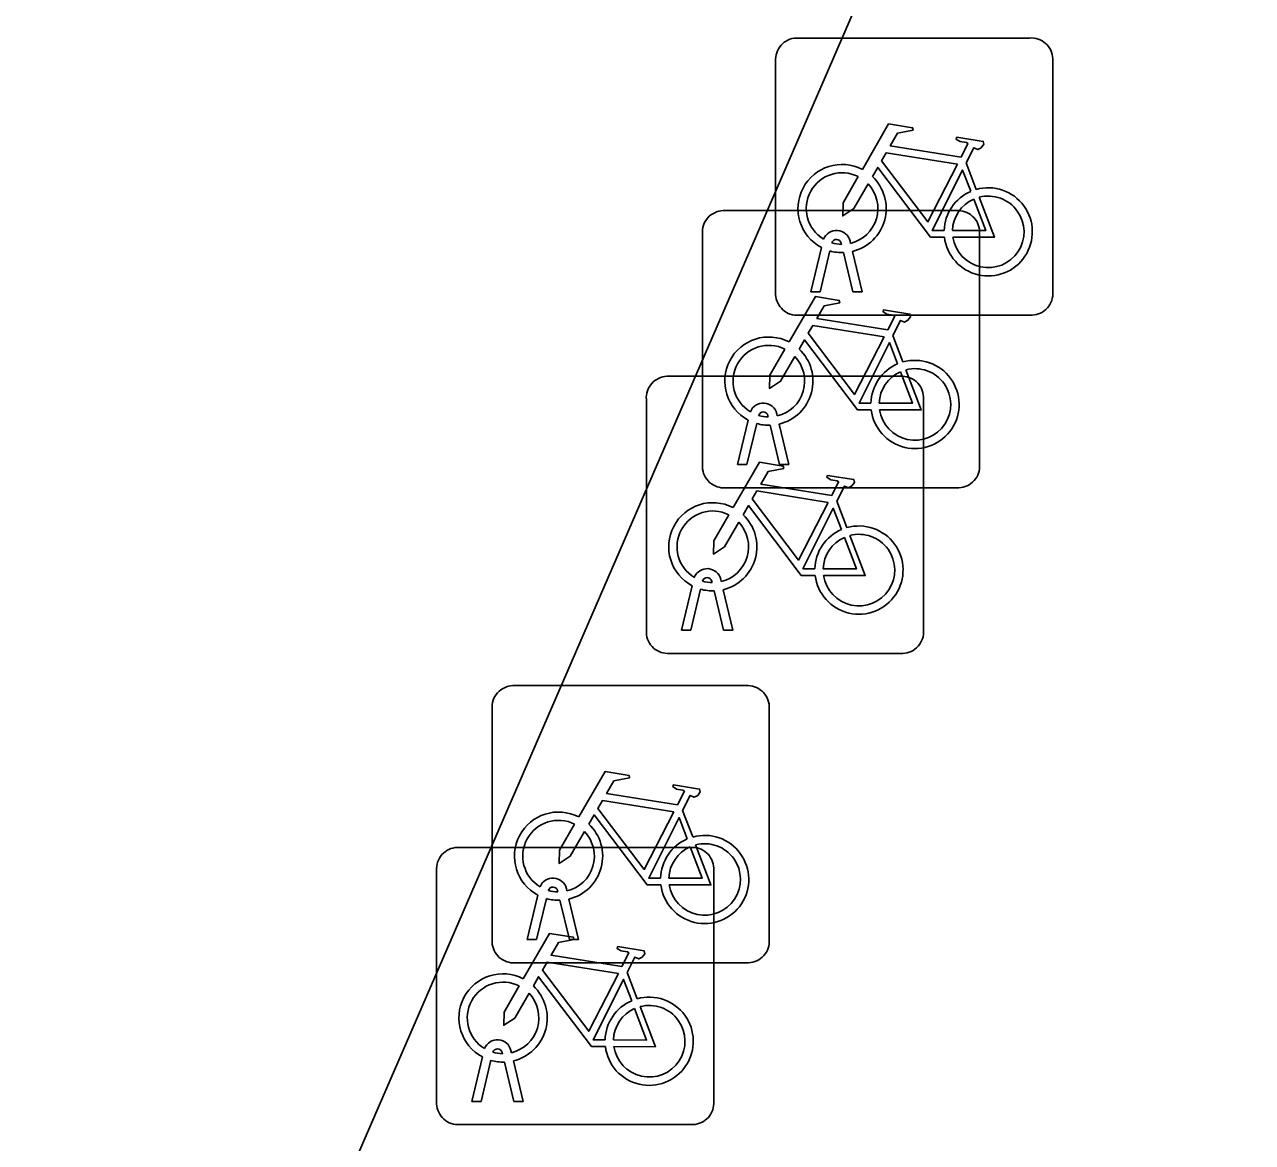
# Model space of a CAD drawing. Extents: x 162803 to 163818, y 381639 to 382475.
# Drawn here: x 163453.849 to 163458.274, y 381972.049 to 381976.078 of the extents above; entities that cross this region are included whole.
import ezdxf

# ---------------------------------------------------------------- set-up
doc = ezdxf.new("R2010")
doc.units = 0
for name, color, linetype in [('IMGEO_Fietsenrek', 7, 'Continuous'), ('IMGEO_Parkeervlak_open', 7, 'Continuous'), ('IMGEO_Rijbaan_lokaal_open', 7, 'Continuous')]:
    doc.layers.add(name, color=color, linetype=linetype)

msp = doc.modelspace()

# ---------------------------------------------------------------- linework, layer by layer
at = {"layer": 'IMGEO_Fietsenrek'}
for p, q in [((163456.6299, 381976.0295), (163457.4708, 381976.0295)), ((163457.4708, 381976.0295), (163456.6299, 381976.0295)), ((163456.5555, 381975.1049), (163456.5555, 381975.9458)), ((163456.5555, 381975.9458), (163456.5555, 381975.1049)), ((163457.5545, 381975.9551), (163457.5545, 381975.1142)), ((163457.5545, 381975.1142), (163457.5545, 381975.9551)), ((163457.2422, 381975.5792), (163457.2785, 381975.484)), ((163456.3659, 381975.4075), (163457.2068, 381975.4075)), ((163457.2068, 381975.4075), (163456.3659, 381975.4075)), ((163456.2915, 381974.4829), (163456.2915, 381975.3238)), ((163456.2915, 381975.3238), (163456.2915, 381974.4829)), ((163457.2905, 381975.3331), (163457.2905, 381974.4922)), ((163457.2905, 381974.4922), (163457.2905, 381975.3331)), ((163456.6825, 381975.1143), (163456.7208, 381975.2743)), ((163456.7929, 381975.2859), (163456.7919, 381975.2902)), ((163456.8236, 381975.2974), (163456.8254, 381975.2895)), ((163456.7512, 381975.2621), (163456.7159, 381975.1143)), ((163456.834, 381975.1143), (163456.8001, 381975.256)), ((163456.8324, 381975.2603), (163456.8674, 381975.1143)), ((163456.7159, 381975.1143), (163456.6825, 381975.1143)), ((163456.8674, 381975.1143), (163456.834, 381975.1143)), ((163457.4801, 381975.0305), (163456.6392, 381975.0305)), ((163456.6392, 381975.0305), (163457.4801, 381975.0305)), ((163456.9782, 381974.9572), (163457.0145, 381974.862)), ((163456.1639, 381974.8105), (163457.0048, 381974.8105)), ((163457.0048, 381974.8105), (163456.1639, 381974.8105)), ((163456.0895, 381973.8859), (163456.0895, 381974.7268)), ((163456.0895, 381974.7268), (163456.0895, 381973.8859)), ((163457.0885, 381974.7361), (163457.0885, 381973.8952)), ((163457.0885, 381973.8952), (163457.0885, 381974.7361)), ((163456.4185, 381974.4923), (163456.4568, 381974.6523)), ((163456.5289, 381974.6639), (163456.5279, 381974.6682)), ((163456.5596, 381974.6754), (163456.5614, 381974.6675)), ((163456.4872, 381974.6401), (163456.4519, 381974.4923)), ((163456.57, 381974.4923), (163456.5361, 381974.634)), ((163456.5684, 381974.6383), (163456.6034, 381974.4923)), ((163456.4519, 381974.4923), (163456.4185, 381974.4923)), ((163456.6034, 381974.4923), (163456.57, 381974.4923)), ((163457.2161, 381974.4085), (163456.3752, 381974.4085)), ((163456.3752, 381974.4085), (163457.2161, 381974.4085)), ((163456.7762, 381974.3602), (163456.8125, 381974.265)), ((163456.3576, 381974.0784), (163456.3594, 381974.0705)), ((163456.2165, 381973.8953), (163456.2548, 381974.0553)), ((163456.2852, 381974.0431), (163456.2499, 381973.8953)), ((163456.3269, 381974.0669), (163456.3259, 381974.0712)), ((163456.368, 381973.8953), (163456.3341, 381974.037)), ((163456.3664, 381974.0413), (163456.4014, 381973.8953)), ((163456.2499, 381973.8953), (163456.2165, 381973.8953)), ((163456.4014, 381973.8953), (163456.368, 381973.8953)), ((163457.0141, 381973.8115), (163456.1732, 381973.8115)), ((163456.1732, 381973.8115), (163457.0141, 381973.8115)), ((163455.6079, 381973.6955), (163456.4488, 381973.6955)), ((163456.4488, 381973.6955), (163455.6079, 381973.6955)), ((163455.5335, 381972.7709), (163455.5335, 381973.6118)), ((163455.5335, 381973.6118), (163455.5335, 381972.7709)), ((163456.5325, 381973.6211), (163456.5325, 381972.7802)), ((163456.5325, 381972.7802), (163456.5325, 381973.6211)), ((163456.2202, 381973.2452), (163456.2565, 381973.15)), ((163455.4079, 381973.1125), (163456.2488, 381973.1125)), ((163456.2488, 381973.1125), (163455.4079, 381973.1125)), ((163455.3335, 381972.1879), (163455.3335, 381973.0288)), ((163455.3335, 381973.0288), (163455.3335, 381972.1879)), ((163456.3325, 381973.0381), (163456.3325, 381972.1972)), ((163456.3325, 381972.1972), (163456.3325, 381973.0381)), ((163455.6605, 381972.7803), (163455.6988, 381972.9403)), ((163455.7292, 381972.9281), (163455.6939, 381972.7803)), ((163455.7709, 381972.9519), (163455.7699, 381972.9562)), ((163455.8016, 381972.9634), (163455.8034, 381972.9555)), ((163455.8104, 381972.9263), (163455.8454, 381972.7803)), ((163455.812, 381972.7803), (163455.7781, 381972.922)), ((163455.6939, 381972.7803), (163455.6605, 381972.7803)), ((163455.8454, 381972.7803), (163455.812, 381972.7803)), ((163456.4581, 381972.6965), (163455.6172, 381972.6965)), ((163455.6172, 381972.6965), (163456.4581, 381972.6965)), ((163456.0202, 381972.6622), (163456.0565, 381972.567)), ((163455.4605, 381972.1973), (163455.4988, 381972.3573)), ((163455.5709, 381972.3689), (163455.5699, 381972.3732)), ((163455.6016, 381972.3804), (163455.6034, 381972.3725)), ((163455.5292, 381972.3451), (163455.4939, 381972.1973)), ((163455.612, 381972.1973), (163455.5781, 381972.339)), ((163455.6104, 381972.3433), (163455.6454, 381972.1973)), ((163455.4939, 381972.1973), (163455.4605, 381972.1973)), ((163455.6454, 381972.1973), (163455.612, 381972.1973)), ((163456.2581, 381972.1135), (163455.4172, 381972.1135)), ((163455.4172, 381972.1135), (163456.2581, 381972.1135))]:
    msp.add_line(p, q, dxfattribs=at)
for points in [[(163456.8681, 381975.5562), (163456.9628, 381975.7197), (163457.049, 381975.7059), (163457.0507, 381975.6972), (163456.9946, 381975.6863), (163456.9684, 381975.641), (163457.2236, 381975.6002)], [(163457.2236, 381975.6002), (163457.2486, 381975.649), (163457.2435, 381975.653), (163457.2203, 381975.6567), (163457.2076, 381975.6642), (163457.2066, 381975.6673), (163457.2088, 381975.6719), (163457.3036, 381975.6568), (163457.3059, 381975.6465), (163457.2965, 381975.6341), (163457.2841, 381975.6277), (163457.2696, 381975.6339), (163457.2422, 381975.5792)], [(163457.2107, 381975.575), (163456.9539, 381975.616), (163456.9372, 381975.5872), (163457.1042, 381975.3669), (163457.2107, 381975.575)], [(163457.1638, 381975.3115), (163457.1141, 381975.3116), (163456.9234, 381975.5633), (163456.9044, 381975.5305)], [(163457.2587, 381975.477), (163457.2294, 381975.5538), (163457.12, 381975.3357), (163457.1627, 381975.3356)], [(163456.8888, 381975.5037), (163456.8372, 381975.4145), (163456.7973, 381975.3885), (163456.7985, 381975.436), (163456.853, 381975.5302)], [(163457.1927, 381975.3355), (163457.3126, 381975.3353), (163457.2694, 381975.4489)], [(163457.2892, 381975.4558), (163457.3442, 381975.3112), (163457.1941, 381975.3115)], [(163456.6041, 381974.9342), (163456.6988, 381975.0977), (163456.785, 381975.0839), (163456.7867, 381975.0752), (163456.7306, 381975.0643), (163456.7044, 381975.019), (163456.9596, 381974.9782)], [(163456.9596, 381974.9782), (163456.9846, 381975.027), (163456.9795, 381975.031), (163456.9563, 381975.0347), (163456.9436, 381975.0422), (163456.9426, 381975.0453), (163456.9448, 381975.0499), (163457.0396, 381975.0348), (163457.0419, 381975.0245), (163457.0325, 381975.0121), (163457.0201, 381975.0057), (163457.0056, 381975.0119), (163456.9782, 381974.9572)], [(163456.9467, 381974.953), (163456.6899, 381974.994), (163456.6732, 381974.9652), (163456.8402, 381974.7449), (163456.9467, 381974.953)], [(163456.8998, 381974.6895), (163456.8501, 381974.6896), (163456.6594, 381974.9413), (163456.6404, 381974.9085)], [(163456.9947, 381974.855), (163456.9654, 381974.9318), (163456.856, 381974.7137), (163456.8987, 381974.7136)], [(163456.6248, 381974.8817), (163456.5732, 381974.7925), (163456.5333, 381974.7665), (163456.5345, 381974.814), (163456.589, 381974.9082)], [(163457.0252, 381974.8338), (163457.0802, 381974.6892), (163456.9301, 381974.6895)], [(163456.9287, 381974.7135), (163457.0486, 381974.7133), (163457.0054, 381974.8269)], [(163456.4021, 381974.3372), (163456.4968, 381974.5007), (163456.583, 381974.4869), (163456.5847, 381974.4782), (163456.5286, 381974.4673), (163456.5024, 381974.422), (163456.7576, 381974.3812)], [(163456.7576, 381974.3812), (163456.7826, 381974.43), (163456.7775, 381974.434), (163456.7543, 381974.4377), (163456.7416, 381974.4452), (163456.7406, 381974.4483), (163456.7428, 381974.4529), (163456.8376, 381974.4378), (163456.8399, 381974.4275), (163456.8305, 381974.4151), (163456.8181, 381974.4087), (163456.8036, 381974.4149), (163456.7762, 381974.3602)], [(163456.7447, 381974.356), (163456.4879, 381974.397), (163456.4712, 381974.3682), (163456.6382, 381974.1479), (163456.7447, 381974.356)], [(163456.6978, 381974.0925), (163456.6481, 381974.0926), (163456.4574, 381974.3443), (163456.4384, 381974.3115)], [(163456.4228, 381974.2847), (163456.3712, 381974.1955), (163456.3313, 381974.1695), (163456.3325, 381974.217), (163456.387, 381974.3112)], [(163456.7927, 381974.258), (163456.7634, 381974.3348), (163456.654, 381974.1167), (163456.6967, 381974.1166)], [(163456.7267, 381974.1165), (163456.8466, 381974.1163), (163456.8034, 381974.2299)], [(163456.8232, 381974.2368), (163456.8782, 381974.0922), (163456.7281, 381974.0925)], [(163455.8461, 381973.2222), (163455.9408, 381973.3857), (163456.027, 381973.3719), (163456.0287, 381973.3632), (163455.9726, 381973.3523), (163455.9464, 381973.307), (163456.2016, 381973.2662)], [(163456.2016, 381973.2662), (163456.2266, 381973.315), (163456.2215, 381973.319), (163456.1983, 381973.3227), (163456.1856, 381973.3302), (163456.1846, 381973.3333), (163456.1868, 381973.3379), (163456.2816, 381973.3228), (163456.2839, 381973.3125), (163456.2745, 381973.3001), (163456.2621, 381973.2937), (163456.2476, 381973.2999), (163456.2202, 381973.2452)], [(163456.1887, 381973.241), (163455.9319, 381973.282), (163455.9152, 381973.2532), (163456.0822, 381973.0329), (163456.1887, 381973.241)], [(163455.8668, 381973.1697), (163455.8152, 381973.0805), (163455.7753, 381973.0545), (163455.7765, 381973.102), (163455.831, 381973.1962)], [(163456.1418, 381972.9775), (163456.0921, 381972.9776), (163455.9014, 381973.2293), (163455.8824, 381973.1965)], [(163456.2367, 381973.143), (163456.2074, 381973.2198), (163456.098, 381973.0017), (163456.1407, 381973.0016)], [(163456.1707, 381973.0015), (163456.2906, 381973.0013), (163456.2474, 381973.1149)], [(163456.2672, 381973.1218), (163456.3222, 381972.9772), (163456.1721, 381972.9775)], [(163455.6461, 381972.6392), (163455.7408, 381972.8027), (163455.827, 381972.7889), (163455.8287, 381972.7802), (163455.7726, 381972.7693), (163455.7464, 381972.724), (163456.0016, 381972.6832)], [(163456.0016, 381972.6832), (163456.0266, 381972.732), (163456.0215, 381972.736), (163455.9983, 381972.7397), (163455.9856, 381972.7472), (163455.9846, 381972.7503), (163455.9868, 381972.7549), (163456.0816, 381972.7398), (163456.0839, 381972.7295), (163456.0745, 381972.7171), (163456.0621, 381972.7107), (163456.0476, 381972.7169), (163456.0202, 381972.6622)], [(163455.9887, 381972.658), (163455.7319, 381972.699), (163455.7152, 381972.6702), (163455.8822, 381972.4499), (163455.9887, 381972.658)], [(163455.9418, 381972.3945), (163455.8921, 381972.3946), (163455.7014, 381972.6463), (163455.6824, 381972.6135)], [(163456.0367, 381972.56), (163456.0074, 381972.6368), (163455.898, 381972.4187), (163455.9407, 381972.4186)], [(163455.6668, 381972.5867), (163455.6152, 381972.4975), (163455.5753, 381972.4715), (163455.5765, 381972.519), (163455.631, 381972.6132)], [(163455.9707, 381972.4185), (163456.0906, 381972.4183), (163456.0474, 381972.5319)], [(163456.0672, 381972.5388), (163456.1222, 381972.3942), (163455.9721, 381972.3945)]]:
    msp.add_lwpolyline(points, dxfattribs=at)
for centre, radius, start, end in [((163456.6332, 381975.9516), 0.0779, 92.4484, 184.2845), ((163456.6332, 381975.9516), 0.0779, 92.4484, 184.2845), ((163457.4766, 381975.9518), 0.0779, 2.4484, 94.2845), ((163457.4766, 381975.9518), 0.0779, 2.4484, 94.2845), ((163456.7951, 381975.4149), 0.159, 62.6766, 242.1369), ((163456.7951, 381975.4149), 0.129, 63.3192, 238.903), ((163456.7951, 381975.4149), 0.129, 283.6043, 43.4302), ((163456.7951, 381975.4149), 0.159, 283.5766, 46.6042), ((163457.3217, 381975.3309), 0.159, 113.3408, 178.3217), ((163457.3217, 381975.3309), 0.159, 187.0065, 105.7708), ((163457.3217, 381975.3309), 0.129, 113.923, 177.9556), ((163457.3217, 381975.3309), 0.129, 188.6715, 104.5883), ((163456.3692, 381975.3296), 0.0779, 92.4484, 184.2845), ((163456.3692, 381975.3296), 0.0779, 92.4484, 184.2845), ((163457.2126, 381975.3298), 0.0779, 2.4484, 94.2845), ((163457.2126, 381975.3298), 0.0779, 2.4484, 94.2845), ((163456.7749, 381975.2863), 0.0499, 12.8025, 158.6934), ((163456.7749, 381975.2863), 0.0174, 12.8025, 163.4502), ((163456.7951, 381975.4149), 0.129, 253.415, 269.0204), ((163456.7951, 381975.4149), 0.159, 253.9967, 271.7867), ((163456.6334, 381975.1082), 0.0779, 182.4484, 274.2845), ((163456.6334, 381975.1082), 0.0779, 182.4484, 274.2845), ((163457.4768, 381975.1084), 0.0779, 272.4484, 4.2845), ((163457.4768, 381975.1084), 0.0779, 272.4484, 4.2845), ((163456.5311, 381974.7929), 0.159, 62.6766, 242.1369), ((163456.5311, 381974.7929), 0.129, 63.3192, 238.903), ((163456.5311, 381974.7929), 0.129, 283.6043, 43.4302), ((163456.5311, 381974.7929), 0.159, 283.5766, 46.6042), ((163457.0577, 381974.7089), 0.159, 113.3408, 178.3217), ((163457.0577, 381974.7089), 0.159, 187.0065, 105.7708), ((163457.0577, 381974.7089), 0.129, 188.6715, 104.5883), ((163456.1672, 381974.7326), 0.0779, 92.4484, 184.2845), ((163456.1672, 381974.7326), 0.0779, 92.4484, 184.2845), ((163457.0577, 381974.7089), 0.129, 113.923, 177.9556), ((163457.0106, 381974.7328), 0.0779, 2.4484, 94.2845), ((163457.0106, 381974.7328), 0.0779, 2.4484, 94.2845), ((163456.5109, 381974.6643), 0.0499, 12.8025, 158.6934), ((163456.5109, 381974.6643), 0.0174, 12.8025, 163.4502), ((163456.5311, 381974.7929), 0.129, 253.415, 269.0204), ((163456.5311, 381974.7929), 0.159, 253.9967, 271.7867), ((163456.3694, 381974.4862), 0.0779, 182.4484, 274.2845), ((163456.3694, 381974.4862), 0.0779, 182.4484, 274.2845), ((163457.2128, 381974.4864), 0.0779, 272.4484, 4.2845), ((163457.2128, 381974.4864), 0.0779, 272.4484, 4.2845), ((163456.3291, 381974.1959), 0.159, 62.6766, 242.1369), ((163456.3291, 381974.1959), 0.129, 63.3192, 238.903), ((163456.3291, 381974.1959), 0.159, 283.5766, 46.6042), ((163456.3291, 381974.1959), 0.129, 283.6043, 43.4302), ((163456.8557, 381974.1119), 0.159, 113.3408, 178.3217), ((163456.8557, 381974.1119), 0.159, 187.0065, 105.7708), ((163456.8557, 381974.1119), 0.129, 113.923, 177.9556), ((163456.8557, 381974.1119), 0.129, 188.6715, 104.5883), ((163456.3089, 381974.0673), 0.0499, 12.8025, 158.6934), ((163456.3089, 381974.0673), 0.0174, 12.8025, 163.4502), ((163456.3291, 381974.1959), 0.159, 253.9967, 271.7867), ((163456.3291, 381974.1959), 0.129, 253.415, 269.0204), ((163456.1674, 381973.8892), 0.0779, 182.4484, 274.2845), ((163456.1674, 381973.8892), 0.0779, 182.4484, 274.2845), ((163457.0108, 381973.8894), 0.0779, 272.4484, 4.2845), ((163457.0108, 381973.8894), 0.0779, 272.4484, 4.2845), ((163455.6112, 381973.6176), 0.0779, 92.4484, 184.2845), ((163455.6112, 381973.6176), 0.0779, 92.4484, 184.2845), ((163456.4546, 381973.6178), 0.0779, 2.4484, 94.2845), ((163456.4546, 381973.6178), 0.0779, 2.4484, 94.2845), ((163455.7731, 381973.0809), 0.159, 62.6766, 242.1369), ((163455.7731, 381973.0809), 0.129, 63.3192, 238.903), ((163455.7731, 381973.0809), 0.159, 283.5766, 46.6042), ((163455.7731, 381973.0809), 0.129, 283.6043, 43.4302), ((163456.2997, 381972.9969), 0.159, 187.0065, 105.7708), ((163455.4112, 381973.0346), 0.0779, 92.4484, 184.2845), ((163455.4112, 381973.0346), 0.0779, 92.4484, 184.2845), ((163456.2997, 381972.9969), 0.159, 113.3408, 178.3217), ((163456.2997, 381972.9969), 0.129, 113.923, 177.9556), ((163456.2997, 381972.9969), 0.129, 188.6715, 104.5883), ((163456.2546, 381973.0348), 0.0779, 2.4484, 94.2845), ((163456.2546, 381973.0348), 0.0779, 2.4484, 94.2845), ((163455.7529, 381972.9523), 0.0499, 12.8025, 158.6934), ((163455.7529, 381972.9523), 0.0174, 12.8025, 163.4502), ((163455.7731, 381973.0809), 0.159, 253.9967, 271.7867), ((163455.7731, 381973.0809), 0.129, 253.415, 269.0204), ((163455.6114, 381972.7742), 0.0779, 182.4484, 274.2845), ((163455.6114, 381972.7742), 0.0779, 182.4484, 274.2845), ((163456.4548, 381972.7744), 0.0779, 272.4484, 4.2845), ((163456.4548, 381972.7744), 0.0779, 272.4484, 4.2845), ((163455.5731, 381972.4979), 0.159, 62.6766, 242.1369), ((163455.5731, 381972.4979), 0.129, 63.3192, 238.903), ((163455.5731, 381972.4979), 0.129, 283.6043, 43.4302), ((163455.5731, 381972.4979), 0.159, 283.5766, 46.6042), ((163456.0997, 381972.4139), 0.159, 187.0065, 105.7708), ((163456.0997, 381972.4139), 0.159, 113.3408, 178.3217), ((163456.0997, 381972.4139), 0.129, 113.923, 177.9556), ((163456.0997, 381972.4139), 0.129, 188.6715, 104.5883), ((163455.5529, 381972.3693), 0.0499, 12.8025, 158.6934), ((163455.5529, 381972.3693), 0.0174, 12.8025, 163.4502), ((163455.5731, 381972.4979), 0.129, 253.415, 269.0204), ((163455.5731, 381972.4979), 0.159, 253.9967, 271.7867), ((163455.4114, 381972.1912), 0.0779, 182.4484, 274.2845), ((163455.4114, 381972.1912), 0.0779, 182.4484, 274.2845), ((163456.2548, 381972.1914), 0.0779, 272.4484, 4.2845), ((163456.2548, 381972.1914), 0.0779, 272.4484, 4.2845)]:
    msp.add_arc(centre, radius, start, end, dxfattribs=at)
at = {"layer": 'IMGEO_Parkeervlak_open'}
msp.add_lwpolyline([(163457.59, 381977.865), (163448.897, 381957.823), (163453.423, 381955.76), (163462.079, 381975.823)], close=True, dxfattribs=at)
at = {"layer": 'IMGEO_Rijbaan_lokaal_open'}
msp.add_lwpolyline([(163443.899, 381958.161), (163448.25, 381956.306), (163448.897, 381957.823), (163457.59, 381977.865), (163458.188, 381979.241), (163453.913, 381981.1), (163453.784, 381980.802)], dxfattribs=at)

doc.saveas('drawing.dxf')
